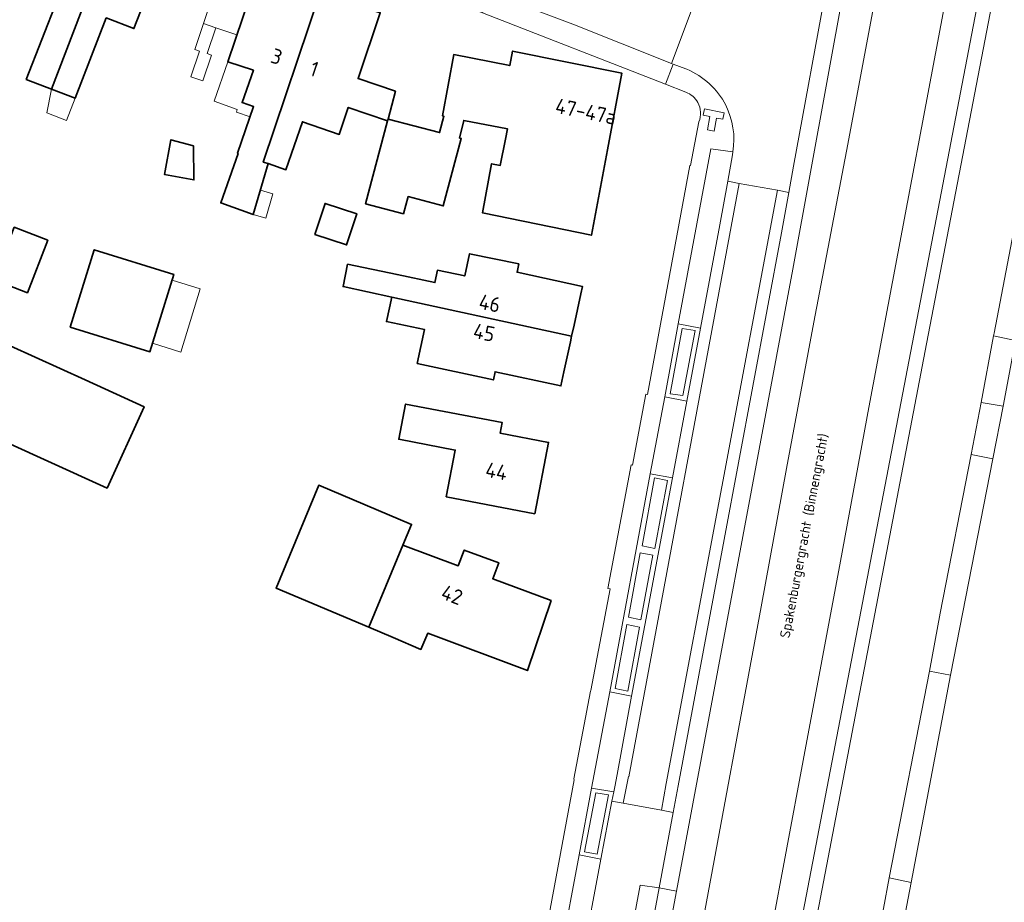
# Model space of a CAD drawing. Header units: metres. Extents: x 149984 to 156489, y 469398 to 478068.
# Tile 495 of 656: x 154165 to 154253, y 473183 to 473262. Entities that reach past the tile are written whole.
import ezdxf
from ezdxf.enums import TextEntityAlignment as Align

# ---------------------------------------------------------------- set-up
doc = ezdxf.new("R2010")
doc.units = ezdxf.units.M
doc.header["$LTSCALE"] = 0.75
for name, color, linetype, lineweight in [('B-WE-OG-BEBOUWING-GV', 6, 'Continuous', 35), ('B-WE-OG-BEBOUWING-T18', 1, 'Continuous', 18), ('B-WE-OG-BEBOUWING_LUIFEL-GV', 6, 'Continuous', 18), ('B-WE-OG-BEBOUWING_OVERBOUWING-GV', 6, 'Continuous', 18), ('B-WE-OG-TERREIN_ERF-GV', 252, 'Continuous', 18), ('B-WE-OG-TERREIN_OEVER-GV', 252, 'Continuous', 18), ('B-WE-OG-TOPOGRAFIE-T18', 7, 'Continuous', 18), ('B-WE-OG-WATER-GV', 252, 'Continuous', 18), ('B-WE-VH-OPENVERHARDING_BETONSTRAATSTEEN-GV', 252, 'Continuous', 18), ('B-WE-VH-OPENVERHARDING_STRAATBAKSTEEN-GV', 252, 'Continuous', 18), ('B-WE-VH-OPENVERHARDING_TEGEL-GV', 252, 'Continuous', 18)]:
    doc.layers.add(name, color=color, linetype=linetype, lineweight=lineweight)
doc.styles.add('NLCS-ISO-M500-T18', font='NLCS-ISO.ttf', dxfattribs={"height": 0.9})
doc.styles.add('NLCS-ISO-M750-T18', font='NLCS-ISO.ttf', dxfattribs={"height": 1.35})

msp = doc.modelspace()

# ---------------------------------------------------------------- linework, layer by layer
at = {"layer": 'B-WE-OG-BEBOUWING-GV', "flags": 128}
for points in [[(154173.467, 473271.233), (154168.806, 473273.008), (154165.601, 473264.844), (154168.093, 473263.885), (154165.296, 473256.69), (154167.554, 473255.824)], [(154167.554, 473255.824), (154169.674, 473255.01), (154172.471, 473262.205), (154174.954, 473261.252), (154178.142, 473269.453), (154173.467, 473271.233)], [(154191.68, 473264.485), (154186.117, 473266.349), (154183.403, 473258.268), (154185.687, 473257.503), (154184.675, 473254.605), (154185.714, 473254.242), (154184.257, 473250.069), (154184.312, 473250.05), (154182.759, 473245.604), (154185.684, 473244.546), (154187.009, 473249.139), (154186.579, 473249.263)], [(154186.579, 473249.263), (154187.009, 473249.139), (154188.615, 473248.579), (154190.091, 473252.883), (154193.394, 473251.75), (154194.215, 473254.177), (154197.747, 473252.982), (154197.785, 473253.125), (154198.451, 473255.627), (154195.089, 473256.764), (154197.087, 473262.673), (154191.68, 473264.485)], [(154197.785, 473253.125), (154197.747, 473252.982), (154195.759, 473245.519), (154199.162, 473244.621), (154199.594, 473246.161), (154202.737, 473245.332), (154204.35, 473251.392), (154204.215, 473251.424), (154204.586, 473253.011), (154208.512, 473252.241), (154208.327, 473251.31), (154207.862, 473248.968), (154207.074, 473249.115), (154206.253, 473244.72), (154216.044, 473242.691), (154217.497, 473250.354), (154218.783, 473257.234), (154208.965, 473259.236), (154208.707, 473257.93), (154203.683, 473258.915), (154202.674, 473253.407), (154202.8, 473253.382), (154202.409, 473251.913)], [(154180.304, 473250.727), (154178.279, 473251.277), (154177.698, 473248.152), (154180.353, 473247.658)], [(154191.205, 473242.763), (154194.058, 473241.827), (154194.976, 473244.626), (154192.124, 473245.562)], [(154162.394, 473238.69), (154165.401, 473237.531), (154167.22, 473242.25), (154164.213, 473243.41)], [(154169.248, 473234.457), (154176.394, 473232.244), (154178.545, 473239.186), (154171.399, 473241.399)], [(154209.534, 473240.133), (154205.105, 473241.041), (154204.673, 473239.047), (154202.216, 473239.559), (154201.985, 473238.452), (154198.59, 473239.161), (154194.148, 473240.089), (154193.739, 473238.087), (154198.131, 473237.134), (154214.273, 473233.633), (154214.491, 473234.636), (154215.098, 473237.434), (154215.242, 473238.099), (154209.369, 473239.372)], [(154214.273, 473233.633), (154198.131, 473237.134), (154197.637, 473234.951), (154201.071, 473234.236), (154200.411, 473231.186), (154207.241, 473229.706), (154207.402, 473230.449), (154213.305, 473229.168), (154213.582, 473230.446), (154214.167, 473233.142)], [(154160.507, 473225.485), (154167.241, 473222.416), (154172.546, 473219.998), (154175.872, 473227.296), (154170.585, 473229.705), (154163.833, 473232.782)], [(154203.009, 473219.231), (154210.964, 473217.701), (154212.206, 473224.101), (154207.864, 473224.928), (154208.045, 473225.881), (154199.354, 473227.549), (154198.745, 473224.379), (154203.812, 473223.406)], [(154196.058, 473207.505), (154199.121, 473214.889), (154199.89, 473216.743), (154191.565, 473220.261), (154187.731, 473211.024)], [(154199.121, 473214.889), (154196.058, 473207.505), (154198.24, 473206.583), (154200.739, 473205.527), (154201.348, 473206.969), (154210.293, 473203.619), (154212.427, 473209.905), (154207.183, 473211.869), (154207.719, 473213.301), (154204.623, 473214.441), (154204.094, 473213.027)]]:
    msp.add_lwpolyline(points, close=True, dxfattribs=at)
at = {"layer": 'B-WE-OG-BEBOUWING_LUIFEL-GV', "flags": 128}
for points in [[(154181.207, 473261.69), (154182.327, 473261.313), (154184.213, 473260.68), (154185.65, 473264.959), (154182.644, 473265.969)], [(154183.403, 473258.268), (154182.165, 473254.721), (154184.246, 473253.995), (154184.162, 473253.755), (154185.394, 473253.324), (154185.714, 473254.242), (154184.675, 473254.605), (154185.687, 473257.503)], [(154167.554, 473255.824), (154167.135, 473253.69), (154168.906, 473253.01), (154169.674, 473255.01)], [(154176.627, 473232.997), (154179.163, 473232.211), (154180.918, 473237.875), (154178.382, 473238.661)]]:
    msp.add_lwpolyline(points, close=True, dxfattribs=at)
at = {"layer": 'B-WE-OG-BEBOUWING_OVERBOUWING-GV', "flags": 128}
for points in [[(154182.327, 473261.313), (154181.207, 473261.69), (154180.43, 473259.378), (154180.859, 473259.234), (154180.083, 473256.923), (154181.157, 473256.562), (154181.933, 473258.873), (154181.55, 473259.002)], [(154185.684, 473244.546), (154186.813, 473244.22), (154187.446, 473246.414), (154186.317, 473246.739)]]:
    msp.add_lwpolyline(points, close=True, dxfattribs=at)
at = {"layer": 'B-WE-OG-TERREIN_ERF-GV', "flags": 128}
for points in [[(154224.541, 473255.532), (154222.708, 473256.27), (154206.266, 473262.651), (154201.355, 473264.489), (154201.149, 473264.566), (154201.011, 473264.246), (154200.52, 473264.458), (154196.765, 473265.858), (154188.405, 473268.977), (154179.999, 473272.173), (154171.285, 473275.47), (154163.716, 473278.348)], [(154197.087, 473262.673), (154195.089, 473256.764), (154198.451, 473255.627), (154197.785, 473253.125), (154202.409, 473251.913), (154202.8, 473253.382), (154202.674, 473253.407), (154203.683, 473258.915), (154208.707, 473257.93), (154208.965, 473259.236), (154218.783, 473257.234), (154217.497, 473250.354), (154216.044, 473242.691), (154206.253, 473244.72), (154207.074, 473249.115), (154207.862, 473248.968), (154208.327, 473251.31), (154208.512, 473252.241), (154204.586, 473253.011), (154204.215, 473251.424), (154204.35, 473251.392), (154202.737, 473245.332), (154199.594, 473246.161), (154199.162, 473244.621), (154195.759, 473245.519), (154197.747, 473252.982), (154194.215, 473254.177), (154193.394, 473251.75), (154190.091, 473252.883), (154188.615, 473248.579), (154187.009, 473249.139), (154185.684, 473244.546), (154182.759, 473245.604), (154184.312, 473250.05), (154184.257, 473250.069), (154185.714, 473254.242), (154184.675, 473254.605), (154185.687, 473257.503), (154183.403, 473258.268), (154186.117, 473266.349)], [(154211.79, 473179.303), (154214.505, 473193.81), (154214.457, 473193.895), (154215.967, 473201.784), (154216.002, 473201.846), (154217.733, 473210.954), (154217.52, 473210.993), (154219.625, 473222.098), (154219.738, 473222.06), (154220.928, 473228.422), (154221.077, 473228.409), (154224.9, 473248.972), (154224.949, 473248.957), (154225.706, 473252.873)], [(154258.076, 473252.964), (154257.433, 473249.819), (154257.334, 473249.836), (154257.273, 473249.493), (154254.13, 473233.256), (154253.026, 473227.344), (154252.108, 473222.636), (154248.308, 473203.219), (154244.761, 473184.612), (154243.701, 473179.125), (154237.552, 473148.474)]]:
    msp.add_lwpolyline(points, dxfattribs=at)
for points in [[(154167.554, 473255.824), (154165.296, 473256.69), (154168.093, 473263.885), (154165.601, 473264.844), (154168.806, 473273.008), (154173.467, 473271.233), (154178.142, 473269.453), (154174.954, 473261.252), (154172.471, 473262.205), (154169.674, 473255.01)], [(154180.304, 473250.727), (154180.353, 473247.658), (154177.698, 473248.152), (154178.279, 473251.277)], [(154191.205, 473242.763), (154192.124, 473245.562), (154194.976, 473244.626), (154194.058, 473241.827)], [(154162.394, 473238.69), (154164.213, 473243.41), (154167.22, 473242.25), (154165.401, 473237.531)], [(154169.248, 473234.457), (154171.399, 473241.399), (154178.545, 473239.186), (154176.394, 473232.244)], [(154205.105, 473241.041), (154209.534, 473240.133), (154209.369, 473239.372), (154215.242, 473238.099), (154215.098, 473237.434), (154214.491, 473234.636), (154214.273, 473233.633), (154214.167, 473233.142), (154213.582, 473230.446), (154213.305, 473229.168), (154207.402, 473230.449), (154207.241, 473229.706), (154200.411, 473231.186), (154201.071, 473234.236), (154197.637, 473234.951), (154198.131, 473237.134), (154193.739, 473238.087), (154194.148, 473240.089), (154198.59, 473239.161), (154201.985, 473238.452), (154202.216, 473239.559), (154204.673, 473239.047)], [(154160.507, 473225.485), (154163.833, 473232.782), (154170.585, 473229.705), (154175.872, 473227.296), (154172.546, 473219.998), (154167.241, 473222.416)], [(154203.009, 473219.231), (154203.812, 473223.406), (154198.745, 473224.379), (154199.354, 473227.549), (154208.045, 473225.881), (154207.864, 473224.928), (154212.206, 473224.101), (154210.964, 473217.701)], [(154191.565, 473220.261), (154199.89, 473216.743), (154199.121, 473214.889), (154204.094, 473213.027), (154204.623, 473214.441), (154207.719, 473213.301), (154207.183, 473211.869), (154212.427, 473209.905), (154210.293, 473203.619), (154201.348, 473206.969), (154200.739, 473205.527), (154198.24, 473206.583), (154196.058, 473207.505), (154187.731, 473211.024)]]:
    msp.add_lwpolyline(points, close=True, dxfattribs=at)
at = {"layer": 'B-WE-OG-TERREIN_ERF-GV'}
for points in [[(154225.597, 473254.621, 0.1774), (154224.541, 473255.532)], [(154225.706, 473252.873, 0.22709), (154225.597, 473254.621)]]:
    msp.add_lwpolyline(points, format="xyb", dxfattribs=at)
at = {"layer": 'B-WE-OG-TERREIN_OEVER-GV', "flags": 128}
for points in [[(154232.299, 473167.647), (154253.942, 473280.325), (154259.74, 473310.259), (154265.124, 473339.385), (154270.439, 473367.965), (154273.71, 473385.533), (154273.563, 473386.513), (154273.567, 473386.531), (154273.602, 473386.521), (154273.64, 473386.51), (154274.08, 473388.79), (154274.002, 473388.798), (154271.423, 473389.053), (154270.989, 473387.239), (154259.26, 473325.13), (154257.106, 473313.571), (154254.75, 473300.93), (154252.27, 473287.82), (154249.54, 473272.87), (154240.97, 473227.25), (154238.41, 473213.43), (154235.05, 473195.56), (154232.12, 473179.87)], [(154225.94, 473180.44), (154231.3, 473209.33), (154233.57, 473221.76), (154236.02, 473234.91), (154239.08, 473250.87), (154241.37, 473263.17), (154243.97, 473277.39), (154246.68, 473292.01), (154249.1, 473304.72), (154250.935, 473314.507), (154252.14, 473320.93), (154259.77, 473362.22)], [(154253.365, 473345.783), (154249.57, 473324.438), (154234.122, 473239.665), (154223.676, 473183.818), (154221, 473169.513)]]:
    msp.add_lwpolyline(points, dxfattribs=at)
at = {"layer": 'B-WE-OG-WATER-GV', "flags": 128}
for points in [[(154298.207, 473567.724), (154266.59, 473398.31), (154265.097, 473390.34), (154264.652, 473388.41), (154262.59, 473377.05), (154259.77, 473362.22), (154252.14, 473320.93), (154250.935, 473314.507), (154249.1, 473304.72), (154246.68, 473292.01), (154243.97, 473277.39), (154241.37, 473263.17), (154239.08, 473250.87), (154236.02, 473234.91), (154233.57, 473221.76), (154231.3, 473209.33), (154225.94, 473180.44)], [(154232.12, 473179.87), (154235.05, 473195.56), (154238.41, 473213.43), (154240.97, 473227.25), (154249.54, 473272.87), (154252.27, 473287.82), (154254.75, 473300.93), (154257.106, 473313.571), (154259.26, 473325.13), (154270.989, 473387.239), (154271.423, 473389.053), (154277.74, 473422.49)]]:
    msp.add_lwpolyline(points, dxfattribs=at)
at = {"layer": 'B-WE-VH-OPENVERHARDING_BETONSTRAATSTEEN-GV', "flags": 128}
for points in [[(154228.292, 473247.553), (154229.323, 473247.347), (154232.749, 473246.754), (154233.771, 473246.548), (154234.204, 473248.91), (154237.219, 473265.393), (154237.689, 473267.99), (154236.674, 473268.196), (154233.201, 473268.78), (154232.169, 473268.977), (154231.716, 473266.503), (154231.702, 473266.41)], [(154225.149, 473262.772), (154225.013, 473262.823), (154223.235, 473258.11), (154223.39, 473258.048), (154224.533, 473257.625), (154224.602, 473257.6)], [(154228.756, 473250.196), (154228.706, 473249.924), (154228.292, 473247.553)]]:
    msp.add_lwpolyline(points, dxfattribs=at)
at = {"layer": 'B-WE-VH-OPENVERHARDING_BETONSTRAATSTEEN-GV'}
for points in [[(154224.602, 473257.6, -0.18078), (154228.109, 473254.364)], [(154228.109, 473254.364, -0.158099), (154228.756, 473250.196)]]:
    msp.add_lwpolyline(points, format="xyb", dxfattribs=at)
at = {"layer": 'B-WE-VH-OPENVERHARDING_BETONSTRAATSTEEN-GV', "flags": 128}
for points in [[(154223.835, 473234.74), (154225.834, 473234.35), (154227.576, 473243.64), (154228.292, 473247.553), (154228.706, 473249.924), (154228.756, 473250.196), (154226.77, 473250.467)], [(154229.323, 473247.347), (154228.292, 473247.553), (154227.576, 473243.64), (154225.834, 473234.35), (154224.609, 473227.808), (154223.327, 473220.918), (154219.652, 473201.321), (154218.36, 473194.291), (154218.158, 473193.193), (154218.057, 473192.728), (154217.88, 473191.907), (154218.909, 473191.718), (154219.367, 473194.106), (154219.421, 473194.096)], [(154223.846, 473193.282), (154227.981, 473215.378), (154233.105, 473242.906), (154233.771, 473246.548), (154232.749, 473246.754), (154222.772, 473193.48), (154222.336, 473191.088), (154223.401, 473190.892)], [(154225.834, 473234.35), (154223.835, 473234.74), (154222.633, 473228.206), (154224.609, 473227.808)], [(154224.186, 473234.339), (154223.118, 473228.477), (154224.259, 473228.306), (154225.351, 473234.144)], [(154223.118, 473228.477), (154224.186, 473234.339), (154225.351, 473234.144), (154224.259, 473228.306)], [(154253.026, 473227.344), (154254.13, 473233.256), (154252.151, 473233.655), (154251.037, 473227.698)], [(154221.317, 473221.287), (154223.327, 473220.918), (154224.609, 473227.808), (154222.633, 473228.206)], [(154246.4, 473203.576), (154248.308, 473203.219), (154252.108, 473222.636), (154250.142, 473223.002), (154247.379, 473208.76)], [(154221.317, 473221.287), (154217.688, 473201.703), (154219.652, 473201.321), (154223.327, 473220.918)], [(154220.595, 473214.824), (154221.711, 473220.93), (154222.876, 473220.686), (154221.735, 473214.58)], [(154222.876, 473220.686), (154221.711, 473220.93), (154220.595, 473214.824), (154221.735, 473214.58)], [(154219.381, 473208.401), (154220.425, 473214.189), (154221.565, 473213.994), (154220.473, 473208.181)], [(154221.565, 473213.994), (154220.425, 473214.189), (154219.381, 473208.401), (154220.473, 473208.181)], [(154218.168, 473202.002), (154219.236, 473207.742), (154220.352, 473207.522), (154219.309, 473201.758)], [(154220.352, 473207.522), (154219.236, 473207.742), (154218.168, 473202.002), (154219.309, 473201.758)], [(154216.066, 473193.069), (154218.057, 473192.728), (154218.158, 473193.193), (154218.36, 473194.291), (154219.652, 473201.321), (154217.688, 473201.703)], [(154217.88, 473191.907), (154218.057, 473192.728), (154216.066, 473193.069), (154214.944, 473187.09), (154216.904, 473186.702)], [(154215.426, 473187.348), (154216.445, 473192.648), (154217.586, 473192.477), (154216.566, 473187.128)], [(154217.586, 473192.477), (154216.445, 473192.648), (154215.426, 473187.348), (154216.566, 473187.128)], [(154218.263, 473172.821), (154220.423, 473184.358), (154222.138, 473184.106), (154223.401, 473190.892), (154222.336, 473191.088), (154218.909, 473191.718), (154217.88, 473191.907), (154216.904, 473186.702), (154215.261, 473177.905), (154214.451, 473173.565)], [(154216.904, 473186.702), (154214.944, 473187.09), (154213.301, 473178.287), (154215.261, 473177.905)], [(154219.962, 473172.496), (154222.138, 473184.106), (154220.423, 473184.358), (154218.263, 473172.821)], [(154244.761, 473184.612), (154242.798, 473185.015), (154241.757, 473179.511), (154243.701, 473179.125)]]:
    msp.add_lwpolyline(points, close=True, dxfattribs=at)
at = {"layer": 'B-WE-VH-OPENVERHARDING_STRAATBAKSTEEN-GV', "flags": 128}
for points in [[(154276.259, 473360.57), (154276.321, 473360.786), (154277.407, 473366.731), (154271.678, 473367.734), (154270.507, 473361.302), (154260.975, 473310.071), (154246.293, 473233.73), (154241.78, 473210.123), (154232.415, 473161.384)], [(154241.757, 473179.511), (154242.798, 473185.015), (154246.4, 473203.576), (154247.379, 473208.76), (154250.142, 473223.002), (154251.037, 473227.698), (154252.151, 473233.655), (154252.211, 473233.9), (154255.263, 473249.853), (154257.433, 473260.981), (154257.459, 473261.19), (154260.924, 473279.135), (154261.145, 473280.356), (154264.61, 473298.203), (154265.505, 473302.926), (154266.504, 473308.107), (154266.938, 473310.165), (154267.121, 473311.419)], [(154206.956, 473264.467), (154214.377, 473261.655), (154223.235, 473258.11), (154225.013, 473262.823)]]:
    msp.add_lwpolyline(points, dxfattribs=at)
for points in [[(154223.401, 473190.892), (154222.138, 473184.106), (154223.676, 473183.818), (154234.122, 473239.665), (154249.57, 473324.438), (154253.365, 473345.783), (154254.611, 473352.714), (154253.163, 473352.982), (154253.092, 473352.601), (154251.297, 473342.768), (154243.156, 473298), (154239.827, 473279.792), (154237.689, 473267.99), (154237.219, 473265.393), (154234.204, 473248.91), (154233.771, 473246.548), (154233.105, 473242.906), (154227.981, 473215.378), (154223.846, 473193.282)], [(154229.323, 473247.347), (154219.421, 473194.096), (154219.367, 473194.106), (154218.909, 473191.718), (154222.336, 473191.088), (154222.772, 473193.48), (154232.749, 473246.754)]]:
    msp.add_lwpolyline(points, close=True, dxfattribs=at)
at = {"layer": 'B-WE-VH-OPENVERHARDING_TEGEL-GV', "flags": 128}
for points in [[(154230.334, 473150.743), (154232.415, 473161.384), (154241.78, 473210.123), (154246.293, 473233.73), (154260.975, 473310.071), (154270.507, 473361.302), (154271.678, 473367.734), (154270.439, 473367.965), (154265.124, 473339.385), (154259.74, 473310.259), (154253.942, 473280.325), (154232.299, 473167.647), (154231.416, 473165.876), (154231.392, 473165.828), (154231.028, 473163.58), (154231.031, 473163.519), (154231.116, 473161.617), (154225.587, 473132.859), (154226.862, 473132.614), (154227.091, 473134.021), (154230.059, 473149.35)], [(154223.39, 473258.048), (154223.235, 473258.11), (154214.377, 473261.655), (154206.956, 473264.467), (154206.266, 473262.651), (154222.708, 473256.27)], [(154226.202, 473254.048), (154227.983, 473253.696), (154227.861, 473253.109), (154227.277, 473253.221), (154227.059, 473252.046), (154226.462, 473252.171), (154226.681, 473253.354), (154226.088, 473253.463)], [(154226.202, 473254.048), (154226.088, 473253.463), (154226.681, 473253.354), (154226.462, 473252.171), (154227.059, 473252.046), (154227.277, 473253.221), (154227.861, 473253.109), (154227.983, 473253.696)], [(154252.151, 473233.655), (154254.13, 473233.256), (154257.273, 473249.493), (154255.263, 473249.853), (154252.211, 473233.9)], [(154250.142, 473223.002), (154252.108, 473222.636), (154253.026, 473227.344), (154251.037, 473227.698)], [(154242.798, 473185.015), (154244.761, 473184.612), (154248.308, 473203.219), (154246.4, 473203.576)], [(154222.138, 473184.106), (154219.962, 473172.496), (154219.448, 473169.759), (154221, 473169.513), (154223.676, 473183.818)]]:
    msp.add_lwpolyline(points, close=True, dxfattribs=at)
for points in [[(154224.602, 473257.6), (154224.533, 473257.625), (154223.39, 473258.048), (154222.708, 473256.27), (154224.541, 473255.532)], [(154225.706, 473252.873), (154224.949, 473248.957), (154224.9, 473248.972), (154221.077, 473228.409), (154220.928, 473228.422), (154219.738, 473222.06), (154219.625, 473222.098), (154217.52, 473210.993), (154217.733, 473210.954), (154216.002, 473201.846), (154215.967, 473201.784), (154214.457, 473193.895), (154214.505, 473193.81), (154211.79, 473179.303), (154211.701, 473179.246), (154210.252, 473171.735), (154209.971, 473170.197)], [(154217.688, 473201.703), (154221.317, 473221.287), (154222.633, 473228.206), (154223.835, 473234.74), (154226.77, 473250.467), (154228.756, 473250.196)], [(154211.805, 473170.267), (154212.02, 473171.494), (154210.535, 473171.809), (154210.679, 473172.386), (154211.233, 473172.284), (154211.47, 473173.449), (154212.059, 473173.327), (154211.834, 473172.147), (154212.141, 473172.084), (154213.301, 473178.287), (154214.944, 473187.09), (154216.066, 473193.069), (154217.688, 473201.703)]]:
    msp.add_lwpolyline(points, dxfattribs=at)
at = {"layer": 'B-WE-VH-OPENVERHARDING_TEGEL-GV'}
for points in [[(154228.109, 473254.364, 0.18078), (154224.602, 473257.6)], [(154224.541, 473255.532, -0.1774), (154225.597, 473254.621)], [(154225.597, 473254.621, -0.22709), (154225.706, 473252.873)], [(154228.756, 473250.196, 0.158099), (154228.109, 473254.364)]]:
    msp.add_lwpolyline(points, format="xyb", dxfattribs=at)

# ---------------------------------------------------------------- texts
at = {"layer": 'B-WE-OG-BEBOUWING-T18', "style": 'NLCS-ISO-M750-T18'}
for s, rotation, p in [('3', 341.5, (154187.78, 473258.738)), ('1', 341.4, (154191.157, 473257.623)), ('47-47a', 348.5, (154215.553, 473253.81)), ('46', 348.5, (154206.915, 473236.587)), ('45', 348.2, (154206.412, 473233.966)), ('44', 349.2, (154207.522, 473221.515)), ('42', 339.5, (154203.533, 473210.422))]:
    msp.add_text(s, height=1.35, rotation=rotation, dxfattribs=at).set_placement(p, align=Align.MIDDLE)
at = {"layer": 'B-WE-OG-TOPOGRAFIE-T18', "style": 'NLCS-ISO-M500-T18'}
msp.add_text('Spakenburgergracht (Binnengracht)', height=0.9, rotation=79.2, dxfattribs=at).set_placement((154235.226, 473215.711), align=Align.MIDDLE)

doc.saveas('drawing.dxf')
